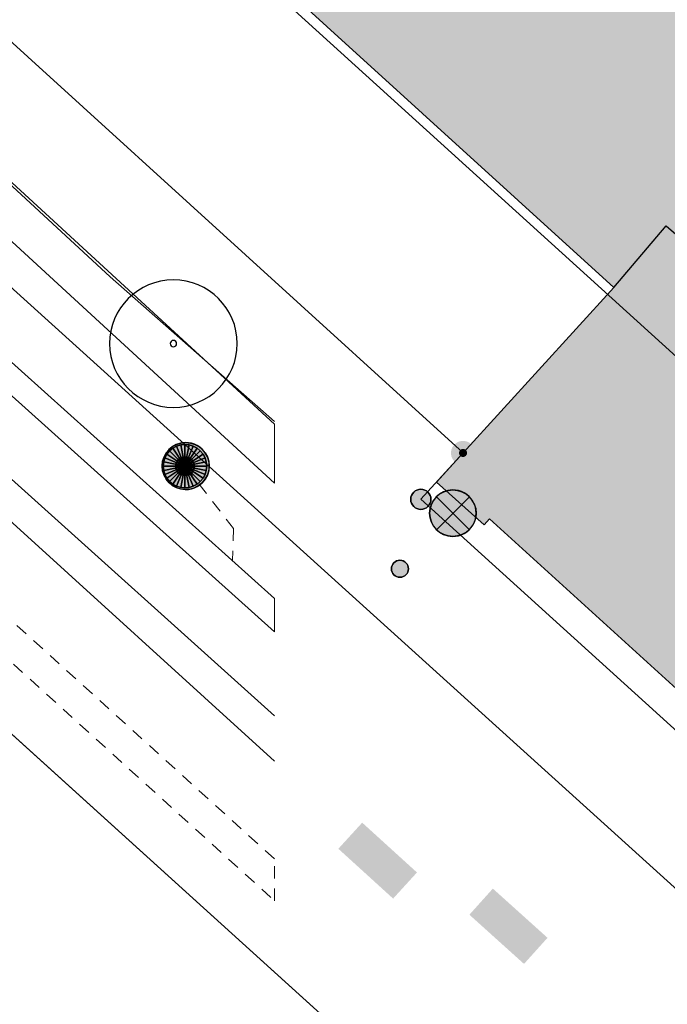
# Model space of a CAD drawing. Header units: metres. Extents: x 2695560 to 2696939, y 1260491 to 1262050.
# Tile 635 of 656: x 2696064 to 2696075, y 1261116 to 1261132. Entities that reach past the tile are written whole.
import ezdxf

# ---------------------------------------------------------------- set-up
doc = ezdxf.new("R2010")
doc.units = ezdxf.units.M
doc.linetypes.add('AUSGEZOGEN', pattern=[0])
doc.linetypes.add('VERDECKT2_S2', pattern=[0.36, 0.2, -0.16])
for name, color, linetype in [('XR$1$AV_Flächen (EO)', 7, 'AUSGEZOGEN'), ('XR$1$AV_Gebäudeflächen (BB)', 7, 'AUSGEZOGEN'), ('XR$1$AV_Gebäudeflächen (EO)', 7, 'AUSGEZOGEN'), ('XR$1$AV_Grenzpunkte', 7, 'AUSGEZOGEN'), ('XR$1$AV_Linien (BB)', 7, 'AUSGEZOGEN'), ('XR$1$AW_LK_Schachtdeckel', 24, 'AUSGEZOGEN'), ('XR$1$EW_LK_Knoten', 1, 'AUSGEZOGEN'), ('XR$1$GR_Baum', 94, 'AUSGEZOGEN'), ('XR$1$Liegenschaftsgrenzen', 7, 'AUSGEZOGEN'), ('XR$1$PFAV', 255, 'AUSGEZOGEN'), ('XR$1$PFAW', 255, 'AUSGEZOGEN'), ('XR$1$PFEW', 255, 'AUSGEZOGEN'), ('XR$1$RAEW', 8, 'AUSGEZOGEN'), ('XR$1$RP_Abstandslinie', 7, 'AUSGEZOGEN')]:
    doc.layers.add(name, color=color, linetype=linetype)
for name, color, linetype, lineweight in [('XR$2$ABW-Linie-R-ungenau', 4, 'VERDECKT2_S2', 18), ('XR$2$ABW-LinieFlaeche-R-genau', 4, 'AUSGEZOGEN', 18), ('XR$2$ABW-Punkt', 6, 'AUSGEZOGEN', 18), ('XR$2$ELE-Flaeche-oberirdisch', 1, 'AUSGEZOGEN', 18), ('XR$2$ELE-LinieFlaeche-ungenau', 1, 'VERDECKT2_S2', 18), ('XR$2$GAS-Linie-genau', 12, 'AUSGEZOGEN', 18), ('XR$2$KOM-Linie-U-genau', 91, 'AUSGEZOGEN', 18), ('XR$2$WAS-Linie-genau', 5, 'AUSGEZOGEN', 18)]:
    doc.layers.add(name, color=color, linetype=linetype, lineweight=lineweight)

# ---------------------------------------------------------------- blocks, each defined once
blk = doc.blocks.new('COMPLEXOBJECT_627')
at = {"layer": 'XR$1$AV_Linien (BB)', "color": 7, "linetype": 'AUSGEZOGEN', "transparency": 33554687}
blk.add_lwpolyline([(6008.311, 11177.006), (6056.879, 11132.95), (6078.507, 11113.365)], dxfattribs=at)
blk = doc.blocks.new('BWAV20')
at = {"true_color": 0x000000, "transparency": 33554687}
blk.add_hatch(color=18, dxfattribs=at).paths.add_polyline_path([(0.167, 0), (0.163, 0.034), (0.153, 0.066), (0.137, 0.095), (0.115, 0.121), (0.088, 0.141), (0.058, 0.156), (0.025, 0.165), (-0.008, 0.166), (-0.042, 0.161), (-0.073, 0.15), (-0.102, 0.132), (-0.126, 0.109), (-0.146, 0.081), (-0.159, 0.05), (-0.166, 0.017), (-0.166, -0.017), (-0.159, -0.05), (-0.146, -0.081), (-0.126, -0.109), (-0.102, -0.132), (-0.073, -0.15), (-0.042, -0.161), (-0.008, -0.166), (0.025, -0.165), (0.058, -0.156), (0.088, -0.141), (0.115, -0.121), (0.137, -0.095), (0.153, -0.066), (0.163, -0.034)])
at = {"layer": 'XR$1$PFAV', "transparency": 33554687}
blk.add_hatch(color=7, dxfattribs=at).paths.add_polyline_path([(0.5, 0), (0.49, 0.101), (0.459, 0.197), (0.41, 0.286), (0.344, 0.362), (0.264, 0.424), (0.174, 0.469), (0.076, 0.494), (-0.025, 0.499), (-0.125, 0.484), (-0.22, 0.449), (-0.306, 0.395), (-0.379, 0.326), (-0.437, 0.243), (-0.477, 0.15), (-0.497, 0.051), (-0.497, -0.051), (-0.477, -0.15), (-0.437, -0.243), (-0.379, -0.326), (-0.306, -0.395), (-0.22, -0.449), (-0.125, -0.484), (-0.025, -0.499), (0.076, -0.494), (0.174, -0.469), (0.264, -0.424), (0.344, -0.362), (0.41, -0.286), (0.459, -0.197), (0.49, -0.101)])
blk = doc.blocks.new('BAV15')
at = {"layer": 'XR$1$PFAV', "transparency": 33554687}
blk.add_hatch(color=7, dxfattribs=at).paths.add_polyline_path([(0.5, 0), (0.49, 0.101), (0.459, 0.197), (0.41, 0.286), (0.344, 0.362), (0.264, 0.424), (0.174, 0.469), (0.076, 0.494), (-0.025, 0.499), (-0.125, 0.484), (-0.22, 0.449), (-0.306, 0.395), (-0.379, 0.326), (-0.437, 0.243), (-0.477, 0.15), (-0.497, 0.051), (-0.497, -0.051), (-0.477, -0.15), (-0.437, -0.243), (-0.379, -0.326), (-0.306, -0.395), (-0.22, -0.449), (-0.125, -0.484), (-0.025, -0.499), (0.076, -0.494), (0.174, -0.469), (0.264, -0.424), (0.344, -0.362), (0.41, -0.286), (0.459, -0.197), (0.49, -0.101)])
at = {"color": 7, "transparency": 33554687}
for start, end in [(90, 270), (270, 90)]:
    blk.add_arc((0, 0), 0.5, start, end, dxfattribs=at)
at = {"layer": 'XR$1$PFAV', "transparency": 33554687}
blk.add_circle((0, 0), 0.5, dxfattribs=at)
blk = doc.blocks.new('WBGR1')
at = {"color": 94, "transparency": 33554687}
for radius, start, end in [(1, 90, 270), (1, 270, 90), (0.05, 90, 270), (0.05, 270, 90)]:
    blk.add_arc((0, 0), radius, start, end, dxfattribs=at)
blk = doc.blocks.new('BAW2088')
at = {"layer": 'XR$1$PFAW', "transparency": 33554687}
blk.add_hatch(color=253, dxfattribs=at).paths.add_polyline_path([(0.51, 0), (0.5, 0.101), (0.47, 0.197), (0.421, 0.286), (0.355, 0.362), (0.275, 0.424), (0.184, 0.469), (0.086, 0.494), (-0.015, 0.499), (-0.115, 0.484), (-0.21, 0.449), (-0.296, 0.395), (-0.369, 0.326), (-0.427, 0.243), (-0.467, 0.15), (-0.487, 0.051), (-0.487, -0.051), (-0.467, -0.15), (-0.427, -0.243), (-0.369, -0.326), (-0.296, -0.395), (-0.21, -0.449), (-0.115, -0.484), (-0.015, -0.499), (0.086, -0.494), (0.184, -0.469), (0.275, -0.424), (0.355, -0.362), (0.421, -0.286), (0.47, -0.197), (0.5, -0.101)])
at = {"transparency": 33554687}
for start, end in [(91.1948, 268.8052), (268.8052, 91.1948)]:
    blk.add_arc((0.01, 0), 0.5, start, end, dxfattribs=at)
at = {"layer": 'XR$1$PFAW', "transparency": 33554687}
blk.add_circle((0.01, 0), 0.5, dxfattribs=at)
blk = doc.blocks.new('BEWLP2549_S')
at = {"layer": 'XR$1$PFEW', "transparency": 33554687}
blk.add_hatch(color=7, dxfattribs=at).paths.add_polyline_path([(0.5, 0), (0.49, 0.101), (0.459, 0.197), (0.41, 0.286), (0.344, 0.362), (0.264, 0.424), (0.174, 0.469), (0.076, 0.494), (-0.025, 0.499), (-0.125, 0.484), (-0.22, 0.449), (-0.306, 0.395), (-0.379, 0.326), (-0.437, 0.243), (-0.477, 0.15), (-0.497, 0.051), (-0.497, -0.051), (-0.477, -0.15), (-0.437, -0.243), (-0.379, -0.326), (-0.306, -0.395), (-0.22, -0.449), (-0.125, -0.484), (-0.025, -0.499), (0.076, -0.494), (0.174, -0.469), (0.264, -0.424), (0.344, -0.362), (0.41, -0.286), (0.459, -0.197), (0.49, -0.101)])
at = {"color": 1, "transparency": 33554687}
for p, q in [((0.354, -0.354), (-0.354, 0.354)), ((-0.354, -0.354), (0.354, 0.354))]:
    blk.add_line(p, q, dxfattribs=at)
for start, end in [(91.3809, 268.6191), (268.6191, 91.3809)]:
    blk.add_arc((0, 0), 0.5, start, end, dxfattribs=at)
at = {"layer": 'XR$1$PFEW', "transparency": 33554687}
blk.add_circle((0, 0), 0.5, dxfattribs=at)
blk = doc.blocks.new('BEW957')
at = {"layer": 'XR$1$RAEW', "transparency": 33554687}
blk.add_hatch(color=1, dxfattribs=at).paths.add_polyline_path([(-0.5, 0), (-0.497, -0.051), (-0.49, -0.101), (-0.477, -0.15), (-0.459, -0.197), (-0.437, -0.243), (-0.41, -0.286), (-0.379, -0.326), (-0.344, -0.362), (-0.306, -0.395), (-0.264, -0.424), (-0.22, -0.449), (-0.174, -0.469), (-0.125, -0.484), (-0.076, -0.494), (-0.025, -0.499), (0.025, -0.499), (0.076, -0.494), (0.125, -0.484), (0.174, -0.469), (0.22, -0.449), (0.264, -0.424), (0.306, -0.395), (0.344, -0.362), (0.379, -0.326), (0.41, -0.286), (0.437, -0.243), (0.459, -0.197), (0.477, -0.15), (0.49, -0.101), (0.497, -0.051), (0.5, 0), (0.497, 0.051), (0.49, 0.101), (0.477, 0.15), (0.459, 0.197), (0.437, 0.243), (0.41, 0.286), (0.379, 0.326), (0.344, 0.362), (0.306, 0.395), (0.264, 0.424), (0.22, 0.449), (0.174, 0.469), (0.125, 0.484), (0.076, 0.494), (0.025, 0.499), (-0.025, 0.499), (-0.076, 0.494), (-0.125, 0.484), (-0.174, 0.469), (-0.22, 0.449), (-0.264, 0.424), (-0.306, 0.395), (-0.344, 0.362), (-0.379, 0.326), (-0.41, 0.286), (-0.437, 0.243), (-0.459, 0.197), (-0.477, 0.15), (-0.49, 0.101), (-0.497, 0.051)])
at = {"color": 1, "transparency": 33554687}
for start, end in [(90, 180), (180, 270), (0, 90), (270, 0)]:
    blk.add_arc((0, 0), 0.5, start, end, dxfattribs=at)
at = {"layer": 'XR$1$RAEW', "color": 1, "transparency": 33554687}
blk.add_circle((0, 0), 0.5, dxfattribs=at)
blk = doc.blocks.new('ABW-SCHLAMMSAMMLER_RUND')
at = {"layer": 'XR$2$ABW-Punkt', "linetype": 'AUSGEZOGEN', "lineweight": 13, "transparency": 33554687}
for p, q in [((-70, 75, 2500), (70, 75, 2500)), ((-70, -75, 2500), (70, -75, 2500))]:
    blk.add_line(p, q, dxfattribs=at)
blk.add_polyline3d([(90, 0, 2500), (0, 0, 2500), (-90, 0, 2500)], dxfattribs=at)
at = {"layer": 'XR$2$ABW-Punkt', "linetype": 'AUSGEZOGEN', "lineweight": 25, "transparency": 33554687}
for points in [[(-147, 29, 2500), (0, 0, 2500), (-150, 0, 2500)], [(-147, 29), (0, 0), (-150, 0)], [(-147, 29, 2500), (-147, 29), (-150, 0), (-150, 0, 2500)], [(-150, 0, 2500), (0, 0, 2500), (-147, -29, 2500)], [(-150, 0), (0, 0), (-147, -29)], [(-139, 57, 2500), (0, 0, 2500), (-147, 29, 2500)], [(-139, 57), (0, 0), (-147, 29)], [(-139, 57, 2500), (-139, 57), (-147, 29), (-147, 29, 2500)], [(-147, -29, 2500), (0, 0, 2500), (-139, -57, 2500)], [(-147, -29), (0, 0), (-139, -57)], [(-125, 83, 2500), (0, 0, 2500), (-139, 57, 2500)], [(-125, 83), (0, 0), (-139, 57)], [(-125, 83, 2500), (-125, 83), (-139, 57), (-139, 57, 2500)], [(-139, -57, 2500), (0, 0, 2500), (-125, -83, 2500)], [(-139, -57), (0, 0), (-125, -83)], [(-106, 106, 2500), (0, 0, 2500), (-125, 83, 2500)], [(-106, 106), (0, 0), (-125, 83)], [(-106, 106, 2500), (-106, 106), (-125, 83), (-125, 83, 2500)], [(-125, -83, 2500), (0, 0, 2500), (-106, -106, 2500)], [(-125, -83), (0, 0), (-106, -106)], [(-83, 125, 2500), (0, 0, 2500), (-106, 106, 2500)], [(-83, 125), (0, 0), (-106, 106)], [(-83, 125, 2500), (-83, 125), (-106, 106), (-106, 106, 2500)], [(-106, -106, 2500), (0, 0, 2500), (-83, -125, 2500)], [(-106, -106), (0, 0), (-83, -125)], [(-57, 139, 2500), (0, 0, 2500), (-83, 125, 2500)], [(-57, 139), (0, 0), (-83, 125)], [(-57, 139, 2500), (-57, 139), (-83, 125), (-83, 125, 2500)], [(-83, -125, 2500), (0, 0, 2500), (-57, -139, 2500)], [(-83, -125), (0, 0), (-57, -139)], [(-29, 147, 2500), (0, 0, 2500), (-57, 139, 2500)], [(-29, 147), (0, 0), (-57, 139)], [(-29, 147, 2500), (-29, 147), (-57, 139), (-57, 139, 2500)], [(-57, -139, 2500), (0, 0, 2500), (-29, -147, 2500)], [(-57, -139), (0, 0), (-29, -147)], [(0, 150, 2500), (0, 0, 2500), (-29, 147, 2500)], [(0, 150), (0, 0), (-29, 147)], [(0, 150, 2500), (0, 150), (-29, 147), (-29, 147, 2500)], [(-29, -147, 2500), (0, 0, 2500), (0, -150, 2500)], [(-29, -147), (0, 0), (0, -150)], [(29, 147, 2500), (0, 0, 2500), (0, 150, 2500)], [(29, 147), (0, 0), (0, 150)], [(29, 147, 2500), (29, 147), (0, 150), (0, 150, 2500)], [(57, 139, 2500), (0, 0, 2500), (29, 147, 2500)], [(57, 139), (0, 0), (29, 147)], [(83, 125, 2500), (0, 0, 2500), (57, 139, 2500)], [(83, 125), (0, 0), (57, 139)], [(106, 106, 2500), (0, 0, 2500), (83, 125, 2500)], [(106, 106), (0, 0), (83, 125)], [(125, 83, 2500), (0, 0, 2500), (106, 106, 2500)], [(125, 83), (0, 0), (106, 106)], [(139, 57, 2500), (0, 0, 2500), (125, 83, 2500)], [(139, 57), (0, 0), (125, 83)], [(147, 29, 2500), (0, 0, 2500), (139, 57, 2500)], [(147, 29), (0, 0), (139, 57)], [(150, 0, 2500), (0, 0, 2500), (147, 29, 2500)], [(150, 0), (0, 0), (147, 29)], [(0, -150, 2500), (0, 0, 2500), (29, -147, 2500)], [(29, -147, 2500), (0, 0, 2500), (57, -139, 2500)], [(57, -139, 2500), (0, 0, 2500), (83, -125, 2500)], [(83, -125, 2500), (0, 0, 2500), (106, -106, 2500)], [(106, -106, 2500), (0, 0, 2500), (125, -83, 2500)], [(125, -83, 2500), (0, 0, 2500), (139, -57, 2500)], [(139, -57, 2500), (0, 0, 2500), (147, -29, 2500)], [(147, -29, 2500), (0, 0, 2500), (150, 0, 2500)], [(0, -150), (0, 0), (29, -147)], [(29, -147), (0, 0), (57, -139)], [(57, -139), (0, 0), (83, -125)], [(83, -125), (0, 0), (106, -106)], [(106, -106), (0, 0), (125, -83)], [(125, -83), (0, 0), (139, -57)], [(139, -57), (0, 0), (147, -29)], [(147, -29), (0, 0), (150, 0)], [(57, 139, 2500), (57, 139), (29, 147), (29, 147, 2500)], [(83, 125, 2500), (83, 125), (57, 139), (57, 139, 2500)], [(106, 106, 2500), (106, 106), (83, 125), (83, 125, 2500)], [(125, 83, 2500), (125, 83), (106, 106), (106, 106, 2500)], [(139, 57, 2500), (139, 57), (125, 83), (125, 83, 2500)], [(147, 29, 2500), (147, 29), (139, 57), (139, 57, 2500)], [(150, 0, 2500), (150, 0), (147, 29), (147, 29, 2500)], [(-150, 0, 2500), (-150, 0), (-147, -29), (-147, -29, 2500)], [(-147, -29, 2500), (-147, -29), (-139, -57), (-139, -57, 2500)], [(-139, -57, 2500), (-139, -57), (-125, -83), (-125, -83, 2500)], [(-125, -83, 2500), (-125, -83), (-106, -106), (-106, -106, 2500)], [(-106, -106, 2500), (-106, -106), (-83, -125), (-83, -125, 2500)], [(-83, -125, 2500), (-83, -125), (-57, -139), (-57, -139, 2500)], [(-57, -139, 2500), (-57, -139), (-29, -147), (-29, -147, 2500)], [(-29, -147, 2500), (-29, -147), (0, -150), (0, -150, 2500)], [(0, -150, 2500), (0, -150), (29, -147), (29, -147, 2500)], [(29, -147, 2500), (29, -147), (57, -139), (57, -139, 2500)], [(57, -139, 2500), (57, -139), (83, -125), (83, -125, 2500)], [(83, -125, 2500), (83, -125), (106, -106), (106, -106, 2500)], [(106, -106, 2500), (106, -106), (125, -83), (125, -83, 2500)], [(125, -83, 2500), (125, -83), (139, -57), (139, -57, 2500)], [(139, -57, 2500), (139, -57), (147, -29), (147, -29, 2500)], [(147, -29, 2500), (147, -29), (150, 0), (150, 0, 2500)]]:
    blk.add_3dface(points, dxfattribs=at)
blk = doc.blocks.new('ABW-DECKEL')
at = {"layer": 'XR$2$ABW-Punkt', "linetype": 'AUSGEZOGEN', "lineweight": 25, "transparency": 33554687}
for points in [[(-134, 323, 2500), (0, 0, 2500), (-194, 291, 2500)], [(-134, 323), (0, 0), (-194, 291)], [(-134, 323, 2500), (-134, 323), (-194, 291), (-194, 291, 2500)], [(-68, 343, 2500), (0, 0, 2500), (-134, 323, 2500)], [(-68, 343), (0, 0), (-134, 323)], [(-68, 343, 2500), (-68, 343), (-134, 323), (-134, 323, 2500)], [(0, 350, 2500), (0, 0, 2500), (-68, 343, 2500)], [(0, 350), (0, 0), (-68, 343)], [(0, 350, 2500), (0, 350), (-68, 343), (-68, 343, 2500)], [(68, 343, 2500), (0, 0, 2500), (0, 350, 2500)], [(68, 343), (0, 0), (0, 350)], [(68, 343, 2500), (68, 343), (0, 350), (0, 350, 2500)], [(134, 323, 2500), (0, 0, 2500), (68, 343, 2500)], [(134, 323), (0, 0), (68, 343)], [(194, 291, 2500), (0, 0, 2500), (134, 323, 2500)], [(194, 291), (0, 0), (134, 323)], [(134, 323, 2500), (134, 323), (68, 343), (68, 343, 2500)], [(194, 291, 2500), (194, 291), (134, 323), (134, 323, 2500)], [(-291, 194, 2500), (0, 0, 2500), (-323, 134, 2500)], [(-291, 194), (0, 0), (-323, 134)], [(-291, 194, 2500), (-291, 194), (-323, 134), (-323, 134, 2500)], [(-247, 247, 2500), (0, 0, 2500), (-291, 194, 2500)], [(-247, 247), (0, 0), (-291, 194)], [(-247, 247, 2500), (-247, 247), (-291, 194), (-291, 194, 2500)], [(-194, 291, 2500), (0, 0, 2500), (-247, 247, 2500)], [(-194, 291), (0, 0), (-247, 247)], [(-194, 291, 2500), (-194, 291), (-247, 247), (-247, 247, 2500)], [(247, 247, 2500), (0, 0, 2500), (194, 291, 2500)], [(247, 247), (0, 0), (194, 291)], [(291, 194, 2500), (0, 0, 2500), (247, 247, 2500)], [(291, 194), (0, 0), (247, 247)], [(323, 134, 2500), (0, 0, 2500), (291, 194, 2500)], [(323, 134), (0, 0), (291, 194)], [(247, 247, 2500), (247, 247), (194, 291), (194, 291, 2500)], [(291, 194, 2500), (291, 194), (247, 247), (247, 247, 2500)], [(323, 134, 2500), (323, 134), (291, 194), (291, 194, 2500)], [(-343, 68, 2500), (0, 0, 2500), (-350, 0, 2500)], [(-343, 68), (0, 0), (-350, 0)], [(-343, 68, 2500), (-343, 68), (-350, 0), (-350, 0, 2500)], [(-350, 0, 2500), (0, 0, 2500), (-343, -68, 2500)], [(-350, 0), (0, 0), (-343, -68)], [(-323, 134, 2500), (0, 0, 2500), (-343, 68, 2500)], [(-323, 134), (0, 0), (-343, 68)], [(-323, 134, 2500), (-323, 134), (-343, 68), (-343, 68, 2500)], [(-343, -68, 2500), (0, 0, 2500), (-323, -134, 2500)], [(-343, -68), (0, 0), (-323, -134)], [(-323, -134, 2500), (0, 0, 2500), (-291, -194, 2500)], [(-323, -134), (0, 0), (-291, -194)], [(-291, -194, 2500), (0, 0, 2500), (-247, -247, 2500)], [(-291, -194), (0, 0), (-247, -247)], [(-247, -247, 2500), (0, 0, 2500), (-194, -291, 2500)], [(-247, -247), (0, 0), (-194, -291)], [(-194, -291, 2500), (0, 0, 2500), (-134, -323, 2500)], [(-194, -291), (0, 0), (-134, -323)], [(-134, -323, 2500), (0, 0, 2500), (-68, -343, 2500)], [(-134, -323), (0, 0), (-68, -343)], [(-68, -343, 2500), (0, 0, 2500), (0, -350, 2500)], [(-68, -343), (0, 0), (0, -350)], [(343, 68, 2500), (0, 0, 2500), (323, 134, 2500)], [(343, 68), (0, 0), (323, 134)], [(350, 0, 2500), (0, 0, 2500), (343, 68, 2500)], [(350, 0), (0, 0), (343, 68)], [(0, -350, 2500), (0, 0, 2500), (68, -343, 2500)], [(68, -343, 2500), (0, 0, 2500), (134, -323, 2500)], [(134, -323, 2500), (0, 0, 2500), (194, -291, 2500)], [(194, -291, 2500), (0, 0, 2500), (247, -247, 2500)], [(247, -247, 2500), (0, 0, 2500), (291, -194, 2500)], [(291, -194, 2500), (0, 0, 2500), (323, -134, 2500)], [(323, -134, 2500), (0, 0, 2500), (343, -68, 2500)], [(343, -68, 2500), (0, 0, 2500), (350, 0, 2500)], [(0, -350), (0, 0), (68, -343)], [(68, -343), (0, 0), (134, -323)], [(134, -323), (0, 0), (194, -291)], [(194, -291), (0, 0), (247, -247)], [(247, -247), (0, 0), (291, -194)], [(291, -194), (0, 0), (323, -134)], [(323, -134), (0, 0), (343, -68)], [(343, -68), (0, 0), (350, 0)], [(343, 68, 2500), (343, 68), (323, 134), (323, 134, 2500)], [(350, 0, 2500), (350, 0), (343, 68), (343, 68, 2500)], [(-350, 0, 2500), (-350, 0), (-343, -68), (-343, -68, 2500)], [(-343, -68, 2500), (-343, -68), (-323, -134), (-323, -134, 2500)], [(-323, -134, 2500), (-323, -134), (-291, -194), (-291, -194, 2500)], [(291, -194, 2500), (291, -194), (323, -134), (323, -134, 2500)], [(323, -134, 2500), (323, -134), (343, -68), (343, -68, 2500)], [(343, -68, 2500), (343, -68), (350, 0), (350, 0, 2500)], [(-291, -194, 2500), (-291, -194), (-247, -247), (-247, -247, 2500)], [(-247, -247, 2500), (-247, -247), (-194, -291), (-194, -291, 2500)], [(-194, -291, 2500), (-194, -291), (-134, -323), (-134, -323, 2500)], [(134, -323, 2500), (134, -323), (194, -291), (194, -291, 2500)], [(194, -291, 2500), (194, -291), (247, -247), (247, -247, 2500)], [(247, -247, 2500), (247, -247), (291, -194), (291, -194, 2500)], [(-134, -323, 2500), (-134, -323), (-68, -343), (-68, -343, 2500)], [(-68, -343, 2500), (-68, -343), (0, -350), (0, -350, 2500)], [(0, -350, 2500), (0, -350), (68, -343), (68, -343, 2500)], [(68, -343, 2500), (68, -343), (134, -323), (134, -323, 2500)]]:
    blk.add_3dface(points, dxfattribs=at)

msp = doc.modelspace()

# ---------------------------------------------------------------- hatches: boundary and pattern name
at = {"transparency": 33554687}
for points in [[(2696069.612, 1261118.599), (2696069.228, 1261118.178), (2696070.11, 1261117.375), (2696070.494, 1261117.796)], [(2696071.716, 1261117.536), (2696071.338, 1261117.115), (2696072.218, 1261116.322), (2696072.596, 1261116.743)]]:
    msp.add_hatch(color=7, dxfattribs=at).paths.add_polyline_path(points)
at = {"layer": 'XR$1$AV_Gebäudeflächen (BB)', "true_color": 0xd2d2d2, "transparency": 33554687}
msp.add_hatch(color=254, dxfattribs=at).paths.add_polyline_path([(2696135.281, 1261183.275), (2696134.504, 1261183.961), (2696134.255, 1261183.673), (2696129.01, 1261188.147), (2696129.221, 1261188.385), (2696128.753, 1261188.792), (2696123.158, 1261182.252), (2696082.08, 1261134.231), (2696075.91, 1261127.018), (2696074.509, 1261128.217), (2696073.662, 1261127.227), (2696071.236, 1261124.558), (2696070.81, 1261124.09), (2696071.574, 1261123.398), (2696071.661, 1261123.494), (2696078.453, 1261117.319), (2696079.191, 1261118.052), (2696079.084, 1261118.149), (2696082.304, 1261121.386), (2696082.411, 1261121.296), (2696083.074, 1261122.083), (2696082.988, 1261122.165), (2696109.088, 1261152.646), (2696112.657, 1261149.635), (2696118.663, 1261156.638), (2696115.1, 1261159.661)])
at = {"layer": 'XR$1$AV_Gebäudeflächen (EO)', "true_color": 0xebebeb, "transparency": 33554687}
msp.add_hatch(color=7, dxfattribs=at).paths.add_polyline_path([(2696128.753, 1261188.792), (2696128.443, 1261189.062), (2696128.257, 1261188.844), (2696117.793, 1261197.845), (2696071.785, 1261144.241), (2696064.472, 1261135.72), (2696064.419, 1261135.643), (2696073.662, 1261127.227), (2696074.509, 1261128.217), (2696075.91, 1261127.018), (2696082.08, 1261134.231), (2696123.158, 1261182.252)])

# ---------------------------------------------------------------- linework, layer by layer
at = {"layer": 'XR$1$AV_Flächen (EO)', "color": 7, "linetype": 'AUSGEZOGEN', "transparency": 33554687}
msp.add_lwpolyline([(2696128.753, 1261188.792), (2696128.443, 1261189.062), (2696128.257, 1261188.844), (2696117.793, 1261197.845), (2696071.785, 1261144.241), (2696064.472, 1261135.72), (2696064.419, 1261135.643), (2696073.662, 1261127.227), (2696074.509, 1261128.217), (2696075.91, 1261127.018), (2696082.08, 1261134.231), (2696123.158, 1261182.252), (2696128.753, 1261188.792)], close=True, dxfattribs=at)
at = {"layer": 'XR$1$AV_Linien (BB)', "color": 7, "linetype": 'AUSGEZOGEN', "transparency": 33554687}
for p, q in [((2696074.3, 1261110.66), (2696043.56, 1261138.53)), ((2696071.236, 1261124.558), (2696073.662, 1261127.227))]:
    msp.add_line(p, q, dxfattribs=at)
for points in [[(2696073.662, 1261127.227), (2696074.509, 1261128.217), (2696075.91, 1261127.018), (2696082.08, 1261134.231), (2696123.158, 1261182.252), (2696128.753, 1261188.792), (2696129.221, 1261188.385), (2696129.01, 1261188.147), (2696134.255, 1261183.673), (2696134.504, 1261183.961), (2696135.281, 1261183.275)], [(2696011.981, 1261179.711), (2696018.053, 1261174.2), (2696061.352, 1261134.897), (2696060.716, 1261134.141), (2696071.236, 1261124.558)], [(2696078.453, 1261117.319), (2696071.661, 1261123.494), (2696071.574, 1261123.398), (2696070.81, 1261124.09), (2696071.236, 1261124.558)]]:
    msp.add_lwpolyline(points, dxfattribs=at)
at = {"layer": 'XR$1$Liegenschaftsgrenzen', "color": 7, "linetype": 'AUSGEZOGEN', "transparency": 33554687}
for points in [[(2696018.153, 1261174.109), (2696061.352, 1261134.897), (2696060.716, 1261134.141), (2696071.236, 1261124.558), (2696070.556, 1261123.811)], [(2696043.56, 1261138.53), (2696074.3, 1261110.66), (2696074.75, 1261104.26)], [(2696070.556, 1261123.811), (2696079, 1261116.15), (2696085.25, 1261116.56)]]:
    msp.add_lwpolyline(points, dxfattribs=at)
at = {"layer": 'XR$1$RP_Abstandslinie', "color": 7, "linetype": 'AUSGEZOGEN', "transparency": 33554687}
msp.add_lwpolyline([(2695964.57, 1261225.99), (2695993.28, 1261199.95), (2696022.91, 1261173.08), (2696052.53, 1261146.2), (2696081.23, 1261120.16), (2696106.53, 1261149.69), (2696139.06, 1261187.66), (2696176.2, 1261231)], dxfattribs=at)
at = {"layer": 'XR$2$ABW-Linie-R-ungenau', "linetype": 'VERDECKT2_S2', "transparency": 33554687}
msp.add_lwpolyline([(2696066.758, 1261124.345), (2696067.542, 1261123.339), (2696067.525, 1261122.818)], dxfattribs=at)
at = {"layer": 'XR$2$ABW-LinieFlaeche-R-genau', "linetype": 'AUSGEZOGEN', "transparency": 33554687}
msp.add_lwpolyline([(2696068.198, 1261122.214), (2696041.529, 1261146.202), (2696041.261, 1261145.904), (2696068.198, 1261121.675), (2696068.198, 1261122.214)], close=True, dxfattribs=at)
at = {"layer": 'XR$2$ELE-Flaeche-oberirdisch', "transparency": 33554687}
msp.add_lwpolyline([(2696068.198, 1261125.023), (2696053.575, 1261138.49), (2696038.751, 1261152.077), (2696031.072, 1261158.61), (2696023.825, 1261165.407), (2696016.255, 1261172.156), (2696015.789, 1261171.634), (2696023.353, 1261164.891), (2696030.606, 1261158.088), (2696038.287, 1261151.553), (2696053.101, 1261137.974), (2696068.198, 1261124.071), (2696068.198, 1261125.023)], close=True, dxfattribs=at)
at = {"layer": 'XR$2$ELE-LinieFlaeche-ungenau', "linetype": 'VERDECKT2_S2', "transparency": 33554687}
msp.add_lwpolyline([(2696048.538, 1261135.192), (2696068.198, 1261117.34), (2696068.198, 1261118.015), (2696049.245, 1261135.225), (2696052.053, 1261138.287), (2696051.685, 1261138.625), (2696048.537, 1261135.193), (2696048.538, 1261135.192)], close=True, dxfattribs=at)
at = {"layer": 'XR$2$GAS-Linie-genau', "linetype": 'AUSGEZOGEN', "transparency": 33554687}
msp.add_line((2696068.198, 1261119.589), (2696061.802, 1261125.413), dxfattribs=at)
at = {"layer": 'XR$2$KOM-Linie-U-genau', "linetype": 'AUSGEZOGEN', "transparency": 33554687}
msp.add_lwpolyline([(2696053.802, 1261140.578), (2696054.249, 1261140.099), (2696054.644, 1261139.577), (2696054.982, 1261139.015), (2696055.26, 1261138.422), (2696055.474, 1261137.803), (2696055.57, 1261137.423), (2696055.7, 1261137.124), (2696055.799, 1261136.812), (2696055.929, 1261136.513), (2696056.091, 1261136.228), (2696056.281, 1261135.963), (2696056.497, 1261135.718), (2696056.738, 1261135.498), (2696057.001, 1261135.304), (2696057.045, 1261135.276), (2696065.555, 1261127.398), (2696068.198, 1261125.067)], dxfattribs=at)
at = {"layer": 'XR$2$WAS-Linie-genau', "linetype": 'AUSGEZOGEN', "transparency": 33554687}
msp.add_line((2696062.601, 1261125.364), (2696068.198, 1261120.32), dxfattribs=at)

# ---------------------------------------------------------------- block references
at = {"layer": 'XR$1$AV_Grenzpunkte', "color": 7, "linetype": 'AUSGEZOGEN', "lineweight": -3, "transparency": 33554687}
for name, p, xscale, yscale in [('BWAV20', (2696071.236, 1261124.558), 0.3899999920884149, 0.3899999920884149), ('BAV15', (2696070.556, 1261123.811), 0.3249999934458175, 0.3249999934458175)]:
    msp.add_blockref(name, p, dxfattribs=dict(at, xscale=xscale, yscale=yscale))
at = {"layer": 'XR$1$AV_Linien (BB)', "color": 7, "linetype": 'AUSGEZOGEN', "lineweight": -3, "transparency": 33554687}
msp.add_blockref('COMPLEXOBJECT_627', (2690000.97, 1249999.81), dxfattribs=at)
at = {"layer": 'XR$1$AW_LK_Schachtdeckel', "color": 24, "linetype": 'AUSGEZOGEN', "lineweight": -3, "transparency": 33554687, "xscale": 0.7578193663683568, "yscale": 0.7578193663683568}
msp.add_blockref('BAW2088', (2696066.762, 1261124.347), dxfattribs=at)
at = {"layer": 'XR$1$EW_LK_Knoten', "color": 1, "linetype": 'AUSGEZOGEN', "lineweight": -3, "transparency": 33554687}
for name, p, xscale, yscale in [('BEWLP2549_S', (2696071.072, 1261123.587), 0.749999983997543, 0.749999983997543), ('BEW957', (2696070.22, 1261122.691), 0.2749999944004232, 0.2749999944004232)]:
    msp.add_blockref(name, p, dxfattribs=dict(at, xscale=xscale, yscale=yscale))
at = {"layer": 'XR$1$GR_Baum', "color": 94, "linetype": 'AUSGEZOGEN', "lineweight": -3, "transparency": 33554687, "xscale": 1.027451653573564, "yscale": 1.027451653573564}
msp.add_blockref('WBGR1', (2696066.572, 1261126.321), dxfattribs=at)
at = {"layer": 'XR$2$ABW-Punkt', "color": 6, "linetype": 'AUSGEZOGEN', "lineweight": 18, "transparency": 33554687, "xscale": 0.001, "yscale": 0.001, "zscale": 0.001, "rotation": 360}
for name in ['ABW-DECKEL', 'ABW-SCHLAMMSAMMLER_RUND']:
    msp.add_blockref(name, (2696066.758, 1261124.345), dxfattribs=at)

doc.saveas('drawing.dxf')
